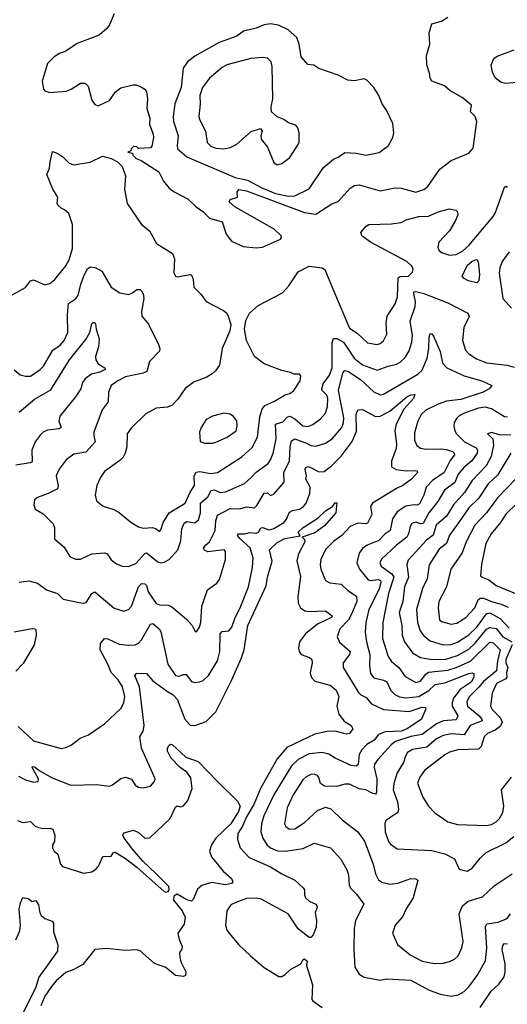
# Model space of a CAD drawing. Extents: x 1921360 to 2014538, y 768294 to 907744.
# Tile 263 of 412: x 1981739 to 1984763, y 832214 to 838326. Entities that reach past the tile are written whole.
import ezdxf

# ---------------------------------------------------------------- set-up
doc = ezdxf.new("R2010")
doc.units = 0

msp = doc.modelspace()

# ---------------------------------------------------------------- linework, layer by layer
at = {"layer": '0CON10XD'}
for points in [[(1982325, 838362.5), (1982295.9, 838294.1), (1982279.3, 838270.7), (1982230.7, 838229.3), (1982095, 838178.8), (1982025, 838130), (1981985, 838116.2), (1981953.3, 838095), (1981911.2, 838055), (1981878.8, 837945), (1981886.2, 837895), (1981895, 837884), (1981925.8, 837874.2), (1982027, 837883), (1982057.5, 837895), (1982115, 837933.3), (1982145, 837933.3), (1982163.9, 837913.9), (1982185, 837827.5), (1982205, 837800), (1982225, 837792), (1982295, 837824.2), (1982332.5, 837877.5), (1982365, 837903.8), (1982442, 837922), (1982461.2, 837921.2), (1982495, 837908), (1982514.2, 837894.2), (1982525, 837877.5), (1982530.8, 837835), (1982528.1, 837775), (1982545.4, 837715.4), (1982543.6, 837675), (1982566.4, 837615), (1982568.2, 837595), (1982558.3, 837541.7), (1982550, 837530), (1982475, 837527.5), (1982465, 837536.2), (1982445, 837540), (1982430, 837525), (1982428.3, 837511.7), (1982410, 837505), (1982438.3, 837498.3), (1982440, 837485), (1982460, 837465), (1982491.4, 837451.4), (1982601.5, 837381.5), (1982630.8, 837325), (1982665, 837281.4), (1982697.2, 837257.2), (1982783, 837213), (1982833.8, 837165), (1982875.5, 837135.5), (1982915, 837094.2), (1982995, 837071.2), (1983020, 836995), (1983052.4, 836952.4), (1983125, 836917.5), (1983205, 836910.6)], [(1983205, 836910.6), (1983245, 836914.4), (1983355.5, 836964.5), (1983362.5, 836975), (1983360, 836985), (1983316.1, 837026.1), (1983073.8, 837165), (1983037.5, 837195), (1983045, 837210), (1983090, 837225), (1983087.5, 837255), (1983098.3, 837271.7), (1983146.2, 837265), (1983505, 837128.8), (1983575, 837119.1), (1983675, 837184), (1983715, 837198.8), (1983788.6, 837281.4), (1983815, 837297.8), (1983845, 837300.5), (1983975, 837263.1), (1984065, 837283.3), (1984105, 837280.5), (1984195, 837256.7), (1984245, 837271.4), (1984269.4, 837290.6), (1984345, 837398), (1984415, 837452.5), (1984525, 837497.5), (1984552.1, 837527.9), (1984573.3, 837695), (1984564.4, 837725), (1984534.2, 837755), (1984541.2, 837795), (1984484, 837844), (1984407.7, 837887.7), (1984374.2, 837915), (1984295, 837944.3), (1984285, 837963.3), (1984281.5, 837995), (1984264.6, 838045.4), (1984261.5, 838105), (1984281.9, 838175), (1984278.1, 838245), (1984295, 838300), (1984355, 838316.2), (1984395, 838342)], [(1983405, 837230), (1983445, 837232.9), (1983533.6, 837276.4), (1983622.2, 837407.8), (1983685, 837460.8), (1983715, 837472.5), (1983755, 837501.9), (1983825, 837497.8), (1983885, 837484.4), (1983967.9, 837502.1), (1984026.2, 837545), (1984053.8, 837595), (1984059.2, 837625), (1984052.3, 837682.3), (1984014, 837765), (1983986.2, 837805), (1983965.8, 837855), (1983936, 837905), (1983891.7, 837951.7), (1983875, 837958.8), (1983815, 837946.7), (1983775, 837951.2), (1983713, 837983), (1983594.1, 838024.1), (1983562.5, 838045), (1983525, 838048.8), (1983483.5, 838095), (1983473.1, 838175), (1983458.1, 838215), (1983403, 838263), (1983343.1, 838293.1), (1983295, 838300), (1983255, 838295.4), (1983205.3, 838274.7), (1983126.2, 838255), (1983085, 838223.6), (1982975, 838183.8), (1982825, 838100.4), (1982779.2, 838065), (1982753.1, 838025), (1982739.5, 837905), (1982700.4, 837805), (1982689.6, 837725), (1982693.5, 837693.5), (1982721.5, 837605), (1982714.6, 837545), (1982717.7, 837525), (1982775.9, 837475), (1983075, 837347.2), (1983151, 837331), (1983235.4, 837285), (1983325, 837248), (1983405, 837230)], [(1984817.3, 837937.3), (1984755, 837930.8), (1984725.9, 837935.9), (1984688.8, 837965), (1984670.5, 838000.5), (1984663.8, 838045), (1984678.8, 838085), (1984699.7, 838100.3), (1984805, 838140)], [(1983335, 837426.2), (1983365, 837434), (1983415, 837471.4), (1983462.7, 837545), (1983471.2, 837565), (1983472.2, 837625), (1983464.2, 837655), (1983451.7, 837671.7), (1983406.1, 837686.1), (1983376.1, 837706.1), (1983335, 837722.5), (1983301.2, 837755), (1983298, 837785), (1983308.9, 837835), (1983304.4, 838035), (1983299.2, 838065), (1983275, 838087.5), (1983245, 838091.9), (1983172.5, 838085), (1983024.2, 838045.8), (1982995, 838029.5), (1982916.3, 837963.7), (1982872.1, 837905), (1982855.6, 837855), (1982857.8, 837805), (1982849.6, 837725), (1982855, 837702.5), (1982891.1, 837635), (1982902.2, 837565), (1982925, 837540.6), (1982955, 837527.8), (1983005.5, 837524.5), (1983045, 837532.9), (1983085.5, 837554.5), (1983175, 837631.4), (1983231.7, 837651.7), (1983242.5, 837635), (1983234.1, 837605.9), (1983236, 837585), (1983275.7, 837535), (1983315, 837440), (1983335, 837426.2)], [(1981692.4, 836617.6), (1981775, 836663.8), (1981805.7, 836704.3), (1981825, 836710.8), (1981895, 836681.5), (1981925, 836688.5), (1981956.7, 836713.3), (1982025, 836799.2), (1982045, 836836.2), (1982066.5, 836905), (1982065.5, 837055), (1982043.4, 837123.4), (1982016.9, 837146.9), (1981995, 837155.6), (1981974.2, 837175), (1981970, 837185), (1981974.3, 837225), (1981944.1, 837274.1), (1981907.5, 837365), (1981924.3, 837405), (1981926.5, 837445), (1981942.5, 837507.5), (1981975, 837496.7), (1982005.9, 837475.9), (1982046.2, 837436.2), (1982074.6, 837424.6), (1982175, 837441.5), (1982251.5, 837478.5), (1982305, 837464), (1982344.2, 837445), (1982374.6, 837415), (1982395, 837357.5), (1982388.9, 837275), (1982404.5, 837184.5), (1982494.3, 837055), (1982544.2, 837015), (1982587.3, 836937.3), (1982686.2, 836875), (1982698.8, 836841.2), (1982694.5, 836755), (1982704.2, 836735), (1982715, 836730.6), (1982795, 836743.8), (1982805, 836740), (1982814.2, 836715), (1982818, 836665), (1982862.4, 836622.4), (1982895, 836576.7), (1983002, 836522), (1983022.5, 836505), (1983032.5, 836485), (1983047.5, 836435), (1983042.5, 836395), (1982993.8, 836285), (1982977.3, 836182.7), (1982954.1, 836145.9), (1982933, 836127), (1982895, 836105.8), (1982820.7, 836079.3), (1982765, 836037.5), (1982719.8, 835970.2), (1982685, 835933.1), (1982655, 835921.1), (1982585.5, 835914.5), (1982521.1, 835878.9), (1982430.2, 835789.8), (1982404.2, 835755), (1982403.1, 835675), (1982393.5, 835635), (1982380.2, 835609.8), (1982360.5, 835589.5), (1982265, 835522), (1982240, 835485), (1982217.5, 835435), (1982207.5, 835375), (1982215, 835340), (1982255.8, 835305.8), (1982322.5, 835285), (1982355, 835268), (1982427.6, 835207.6), (1982475, 835177.5), (1982505, 835170), (1982563.2, 835173.2), (1982585.9, 835165.9), (1982605, 835150), (1982615, 835160), (1982627.5, 835205), (1982666.4, 835265), (1982765.3, 835325), (1982795.5, 835394.5), (1982823.3, 835435), (1982821.1, 835495), (1982832.2, 835517.8), (1982855, 835522.4), (1982925, 835508.8), (1982965, 835516.5), (1983116.7, 835613.3), (1983180.1, 835669.9), (1983212.8, 835735), (1983229, 835861), (1983241.7, 835908.3), (1983258.5, 835931.5), (1983315, 835956.5), (1983385, 835998.6), (1983415, 836005.8), (1983440, 836025), (1983477.5, 836085), (1983482, 836115), (1983475, 836126.7), (1983440, 836125), (1983417.3, 836137.3), (1983365, 836148.6), (1983255, 836190), (1983194.3, 836235), (1983146, 836335), (1983133.8, 836405), (1983140.3, 836459.7), (1983164.3, 836505), (1983218.7, 836551.3), (1983368.8, 836631.2), (1983408.8, 836675), (1983465, 836762), (1983533.9, 836796.1), (1983615, 836785.7), (1983631.2, 836775), (1983690.7, 836630.7), (1983785, 836412.5), (1983830.9, 836380.9), (1983895, 836320.6), (1983955, 836311.1), (1983975, 836316.9), (1983995, 836332.5), (1984015.6, 836375), (1984012.1, 836445), (1984018.5, 836485), (1984067, 836563), (1984081.1, 836605), (1984085.5, 836724.5), (1984097.8, 836732.2), (1984150, 836735), (1984175, 836760), (1984180, 836775), (1984172.5, 836795), (1984139.2, 836825), (1983914.9, 836944.9), (1983860, 836985), (1983854.5, 837005), (1983887.5, 837045), (1983905, 837054.4), (1984045, 837058.2), (1984105, 837068.2), (1984135, 837084.6), (1984214.7, 837105.3), (1984275, 837107.5), (1984335, 837134.6), (1984405, 837151.4), (1984444.2, 837144.2), (1984454, 837134), (1984455.8, 837115.8), (1984440, 837075), (1984404.7, 837015.3), (1984338.1, 836945), (1984331.9, 836915), (1984338.6, 836895), (1984355, 836880.6), (1984405, 836865.6), (1984445, 836868.8), (1984485, 836889.1), (1984523.8, 836925), (1984675.9, 837104.1), (1984690.3, 837129.7), (1984745, 837286.7), (1984755, 837293.8), (1984765, 837286.2)], [(1984775, 836885.4), (1984731.1, 836825), (1984716.7, 836785), (1984712.7, 836752.7), (1984735.3, 836595.3), (1984788.8, 836535)], [(1981705, 836152.9), (1981741.7, 836121.7), (1981775, 836112.9), (1981805, 836114.4), (1981865, 836154.5), (1981885.5, 836175), (1981944.8, 836275.2), (1981988.8, 836305), (1982015, 836335.6), (1982037.3, 836385), (1982034.1, 836495), (1982041.9, 836565), (1982085, 836593.5), (1982101.8, 836615), (1982116.9, 836685), (1982140.4, 836745), (1982159.4, 836780.6), (1982175, 836791.6), (1982207.2, 836787.2), (1982248.8, 836765), (1982306.9, 836666.9), (1982360.7, 836630.7), (1982415, 836621.5), (1982435, 836627.8), (1982465, 836652), (1982485, 836650.9), (1982495, 836642.3), (1982504.7, 836625), (1982509.5, 836595), (1982494.4, 836515), (1982495.9, 836485.9), (1982537, 836437), (1982599.8, 836309.8), (1982607.8, 836285), (1982605, 836268.8), (1982544.5, 836205), (1982526.8, 836143.2), (1982505, 836132.9), (1982395, 836110.3), (1982346.5, 836085), (1982305.3, 836054.7), (1982289.1, 836015), (1982287.9, 835955), (1982249.4, 835905), (1982199.4, 835765), (1982197.8, 835745), (1982207.1, 835705), (1982148.2, 835641.8), (1982075, 835630), (1982027.1, 835595), (1981984, 835536), (1981964.4, 835495), (1981976.4, 835433.6), (1981972.5, 835415), (1981915, 835384.5), (1981848.8, 835361.2), (1981831.2, 835345), (1981825.6, 835315), (1981835, 835288), (1981885, 835260), (1981946.2, 835196.2), (1981954.4, 835175), (1981955, 835103.3), (1982015, 835052.5), (1982049.4, 834995), (1982085, 834977.9), (1982115, 834977.5), (1982185, 835010.6), (1982265, 835017.9), (1982281.2, 835011.2), (1982305, 834974.2), (1982338.8, 834948.8), (1982375, 834933.6), (1982413, 834933), (1982459.1, 834950.9), (1982515, 835013.6), (1982525, 835017.7), (1982595, 834960.8), (1982615, 834955.4), (1982635, 834958.8), (1982664.7, 834975.3), (1982719.4, 835035), (1982738.2, 835091.8), (1982744.7, 835165), (1982758.1, 835201.9), (1982775, 835210.8), (1982825, 835203.6), (1982847.6, 835222.4), (1982860.8, 835265), (1982859.4, 835325), (1982905, 835365.4), (1982925.3, 835404.7), (1982945, 835407.5), (1982985, 835390.5), (1983014.8, 835395.2), (1983133, 835447), (1983173.8, 835485), (1983205, 835517.7), (1983278.8, 835571.2), (1983295.3, 835595), (1983310.9, 835635), (1983330, 835725), (1983325.6, 835815), (1983369.9, 835830.1), (1983399.1, 835860.9), (1983415, 835864.7), (1983445, 835849.2), (1983495, 835805.4), (1983525, 835801.5), (1983556.4, 835813.6), (1983605, 835848.8), (1983635, 835883.1), (1983648.8, 835925), (1983649.8, 835975), (1983644.6, 835995), (1983615.5, 836025), (1983613.2, 836035), (1983620.5, 836065), (1983660.6, 836119.4), (1983676, 836165), (1983677.6, 836322.4), (1983685, 836347.5), (1983705, 836347.3), (1983746.9, 836325), (1983813.3, 836225), (1983864.1, 836184.1), (1983955, 836151.3), (1984024.2, 836175), (1984075, 836187.1), (1984099.1, 836200.9), (1984129.9, 836230.1), (1984155, 836270), (1984170.9, 836325), (1984174.7, 836365.3), (1984160.9, 836455), (1984191.7, 836545), (1984192.7, 836575), (1984182.9, 836627.1), (1984184, 836636), (1984195, 836639.8), (1984245, 836627.3), (1984395, 836568.2), (1984517.8, 836505), (1984526.2, 836483.8), (1984494.3, 836415), (1984485.7, 836335), (1984504.6, 836274.6), (1984525, 836253.1), (1984571.5, 836221.5), (1984635, 836195.3), (1984762.6, 836182.6), (1984805, 836168.8)], [(1984575, 836693.1), (1984522, 836705), (1984495, 836719.8), (1984482.9, 836735), (1984515, 836800.4), (1984545, 836827.1), (1984575, 836838), (1984583, 836823), (1984591.6, 836745), (1984586, 836705), (1984575, 836693.1)], [(1981735, 835889.6), (1981829.9, 835970.1), (1981931.5, 836028.5), (1982047.7, 836215), (1982148.3, 836341.7), (1982173.3, 836385), (1982185, 836437.5), (1982195, 836446), (1982205, 836446), (1982208.8, 836438.8), (1982212.9, 836405), (1982231.8, 836345), (1982226.9, 836295), (1982208.9, 836235), (1982210, 836215), (1982225, 836191.1), (1982266, 836165), (1982268, 836155), (1982235, 836137.8), (1982183.8, 836126.2), (1982145, 836096.7), (1982128.2, 836075), (1982117.1, 836035), (1982084.6, 835985), (1981986.7, 835865), (1981982.2, 835835), (1981995.5, 835794.5), (1981982.5, 835787.5), (1981912, 835778), (1981885, 835765.4), (1981865, 835747.3), (1981835, 835705.6), (1981813.8, 835655), (1981815, 835582.5), (1981802.5, 835575), (1981715, 835560.4)], [(1982867.9, 834685), (1982903.7, 834786.3), (1982960.7, 834829.3), (1982978.2, 834851.8), (1983014.6, 834974.6), (1983015.7, 835025), (1983007.5, 835035), (1982905, 835022.7), (1982885, 835032.5), (1982879.2, 835045), (1982891.4, 835065), (1982915.2, 835084.8), (1982950, 835155), (1982954.3, 835215.7), (1982965, 835250), (1983045, 835292), (1983105, 835290), (1983145, 835302.1), (1983195, 835295.5), (1983210.2, 835309.8), (1983255, 835388.1), (1983275, 835388.6), (1983295, 835373.8), (1983315, 835380.8), (1983378.6, 835455), (1983376.5, 835515), (1983411.9, 835588.1), (1983415.7, 835675), (1983425, 835711.1), (1983446.1, 835723.9), (1983517.6, 835697.6), (1983545, 835684), (1983575, 835680), (1983635, 835697.9), (1983677.5, 835725), (1983735.9, 835795), (1983746.8, 835823.2), (1983750, 835855), (1983717, 836025), (1983743.9, 836135), (1983755, 836148.9), (1983775, 836143.6), (1983852.5, 836092.5), (1983935, 836016.1), (1983975, 835998.2), (1983995, 836002.7), (1984207.3, 836125), (1984235, 836150.8), (1984266.2, 836225), (1984276.8, 836285), (1984277.5, 836355), (1984285, 836378), (1984295, 836375.8), (1984305, 836361.2), (1984346.2, 836266.2), (1984360.8, 836195), (1984387.3, 836165), (1984495, 836115.8), (1984606, 836085), (1984666.7, 836055), (1984651.2, 836035), (1984613.8, 836015), (1984475, 835969.2), (1984385, 835957.6), (1984335, 835940.2), (1984257.1, 835902.9), (1984228.2, 835875), (1984207.3, 835835), (1984187.2, 835762.8), (1984186.9, 835716.9), (1984202.5, 835682.5), (1984225, 835667.5), (1984259.4, 835659.4), (1984355, 835662.8), (1984385, 835658.2), (1984423.1, 835645), (1984433.6, 835635), (1984434.6, 835625), (1984409.4, 835590.6), (1984371, 835515), (1984299.6, 835465), (1984259.6, 835425), (1984245.2, 835374.8), (1984218.4, 835321.6), (1984205, 835313.8), (1984185.2, 835314.8), (1984132.9, 835307.1), (1984079.6, 835270.4), (1984051.3, 835228.7), (1984037.1, 835155), (1984006, 835134), (1983966.6, 835093.4), (1983894.8, 835065.2), (1983865, 835043.6), (1983844.5, 835015), (1983830.8, 834955), (1983846.9, 834915), (1983900, 834850), (1983915, 834844.7), (1983965, 834851.4), (1983976.1, 834846.1), (1983979.3, 834835), (1983968.5, 834791.5), (1983903.9, 834665), (1983884.6, 834585), (1983881.8, 834525), (1983889.1, 834465), (1983910.9, 834385), (1983907.4, 834315), (1983915, 834267.1), (1983935, 834240.8), (1983995, 834226.3), (1984015, 834215.3), (1984041.4, 834161.4), (1984065, 834137.9), (1984095, 834123.4), (1984135, 834115.8), (1984215, 834126), (1984277.4, 834162.6), (1984315, 834199.6), (1984375, 834210.6), (1984525, 834268.1), (1984545, 834272.5), (1984555, 834268.6), (1984555.4, 834245), (1984538.1, 834215), (1984471.6, 834168.4), (1984428.5, 834115), (1984420.2, 834085), (1984421.4, 834065), (1984456.2, 834005), (1984445, 833979.6), (1984365, 833973.9), (1984325, 833955.6), (1984235, 833888.8), (1984165, 833877.6), (1984070, 833845), (1984043.9, 833826.1), (1983959.2, 833735), (1983939.7, 833705), (1983936.5, 833685), (1983954.4, 833614.4), (1983951.5, 833528.5), (1983945, 833518.5), (1983924.6, 833525), (1983885, 833546.4), (1983845, 833552.9), (1983785, 833580.7), (1983755, 833580), (1983705, 833565.5), (1983628.3, 833568.3), (1983604.7, 833584.7), (1983595, 833622), (1983585.3, 833635.3), (1983565, 833643.2), (1983545, 833641.8), (1983515, 833627.3), (1983495, 833608.8), (1983435.4, 833515), (1983396.7, 833435), (1983381.1, 833335), (1983388.5, 833318.5), (1983412.1, 833302.1), (1983445, 833303.9), (1983505, 833342), (1983585, 833417.8), (1983635, 833437.1), (1983668.6, 833428.6), (1983739.1, 833359.1), (1983835, 833285.5), (1983877.7, 833227.7), (1983930.9, 833085), (1983944.7, 833024.7), (1983965, 832987.1), (1983985, 832972.1), (1984035, 832960), (1984085, 832967.2), (1984165, 832994.7), (1984193.8, 832993.8), (1984208.6, 832985), (1984179.4, 832875), (1984135, 832807.1), (1984112.4, 832757.6), (1984067.5, 832705), (1984052, 832655), (1984081.2, 832585), (1984161.5, 832521.5), (1984235, 832483.1), (1984311.7, 832468.3), (1984365, 832470), (1984405, 832479.4), (1984435.4, 832494.6), (1984459.2, 832515), (1984481.5, 832565), (1984490, 832605), (1984464.4, 832775), (1984484.5, 832825), (1984521.2, 832855), (1984608.5, 832881.5), (1984681.1, 832948.9), (1984793.3, 833025)], [(1981729.7, 833939.7), (1981825, 833850.8), (1981995, 833802.7), (1982025, 833808.2), (1982059.2, 833825), (1982113.8, 833866.2), (1982165, 833886.9), (1982264.1, 833955.9), (1982365, 834051.4), (1982385, 834086.2), (1982391.3, 834125), (1982375.2, 834185), (1982349, 834229), (1982305.5, 834275), (1982285.5, 834325), (1982236.7, 834415), (1982240.7, 834455), (1982265, 834484.5), (1982285, 834482.9), (1982355, 834449.6), (1982415, 834442.7), (1982455, 834445.5), (1982474.7, 834455.3), (1982493.6, 834476.4), (1982549.2, 834575), (1982565, 834577.8), (1982604.5, 834545), (1982615, 834527.5), (1982658.2, 834325), (1982705.9, 834255.9), (1982725, 834251.3), (1982755, 834262.3), (1982772.1, 834262.1), (1982805, 834218.1), (1982825, 834212.2), (1982855, 834215.7), (1982876, 834225), (1982910, 834255), (1982965, 834347.5), (1982979.5, 834405), (1982982.1, 834515), (1982995, 834527.8), (1983035, 834532.5), (1983054.5, 834555), (1983074.6, 834615), (1983106.7, 834675), (1983158.2, 834805), (1983183.2, 834925), (1983186.6, 834986.6), (1983167.3, 835047.3), (1983103.4, 835105), (1983090.5, 835125), (1983095, 835134), (1983135, 835135.2), (1983165, 835143.5), (1983205, 835138), (1983219.1, 835145), (1983235, 835171.1), (1983245, 835173.8), (1983285, 835159.5), (1983315, 835167.4), (1983378, 835205), (1983394.1, 835225), (1983411.2, 835268.8), (1983430.3, 835279.7), (1983475, 835288.2), (1983500, 835305), (1983515, 835325.7), (1983538.4, 835385), (1983540, 835425), (1983513.9, 835475), (1983518, 835495), (1983510, 835535), (1983513.1, 835546.9), (1983525, 835552.2), (1983545, 835547.3), (1983595, 835519.7), (1983628, 835522), (1983672.6, 835557.4), (1983732.1, 835617.9), (1983801, 835709), (1983827.8, 835772.2), (1983826.2, 835875), (1983835.7, 835904.3), (1983865, 835905.7), (1983945, 835864), (1983975, 835865.3), (1984035, 835895.3), (1984139.4, 835985), (1984165, 835997.3), (1984188.8, 835998.8), (1984180.6, 835975), (1984121.5, 835908.5), (1984073, 835815), (1984065.7, 835775), (1984076.5, 835693.5), (1984073.5, 835665), (1984044.1, 835585), (1984045, 835551.4), (1984074.2, 835534.2), (1984135, 835525.9), (1984195, 835527.1), (1984203.3, 835525), (1984206, 835515), (1984168.7, 835475), (1984115, 835435.5), (1984075, 835416.9), (1983927.5, 835325), (1983914.3, 835305), (1983922.7, 835255), (1983895, 835201.4), (1983885, 835196.7), (1983835, 835200.4), (1983788.8, 835181.2), (1983737.5, 835125), (1983685, 835087.3), (1983635, 835036.9), (1983606.4, 834975), (1983601.8, 834945), (1983606.3, 834916.3), (1983634.6, 834844.6), (1983661.6, 834831.6), (1983731.8, 834821.8), (1983773, 834783), (1983827, 834747), (1983830.1, 834715), (1983795, 834632.1)], [(1982885, 835696.7), (1982935, 835698), (1982955, 835704.3), (1983025, 835734.5), (1983080.9, 835775), (1983088.5, 835805), (1983085.4, 835835.4), (1983065, 835864), (1983045, 835877.5), (1983005, 835884.4), (1982934, 835866), (1982896.2, 835843.8), (1982863.8, 835795), (1982853.3, 835765), (1982857, 835707), (1982885, 835696.7)], [(1984765, 835859.2), (1984745, 835860.4), (1984665, 835910), (1984625, 835921.4), (1984584.6, 835914.6), (1984500.8, 835885), (1984465, 835866.9), (1984448.7, 835851.3), (1984434.4, 835825), (1984431.9, 835805), (1984437.3, 835775), (1984447.9, 835755), (1984496.9, 835705), (1984569.3, 835669.3), (1984578.1, 835655), (1984575.7, 835635), (1984542.2, 835587.8), (1984493.4, 835546.6), (1984458.6, 835505), (1984437.2, 835452.8), (1984374.6, 835405), (1984331.4, 835335), (1984276.1, 835265), (1984240.3, 835199.7), (1984225, 835197.1), (1984195, 835206.8), (1984171.8, 835198.2), (1984160, 835180), (1984150.5, 835135), (1984140, 835115), (1984075, 835065.3), (1983983.4, 834976.6), (1983972.3, 834955), (1983981.5, 834935), (1984047.2, 834887.2), (1984059.4, 834865), (1984025.2, 834765.2), (1983990.3, 834585), (1983989.7, 834485), (1984024.4, 834374.4), (1984045, 834342.5), (1984090.8, 834305), (1984129.2, 834249.2), (1984195, 834211.1), (1984225, 834221.2), (1984256.8, 834263.2), (1984275, 834276), (1984395, 834288.8), (1984445, 834304.2), (1984535.3, 834344.7), (1984655, 834463.2), (1984675, 834458.6), (1984718.4, 834415), (1984702, 834345), (1984696.2, 834285), (1984615, 834218.8), (1984587.5, 834182.5), (1984529.4, 834125), (1984512.7, 834095), (1984515.8, 834065), (1984588.6, 834005), (1984606.2, 833985), (1984607.5, 833975), (1984531.8, 833945), (1984495, 833887.8), (1984416.7, 833893.3), (1984365, 833882.4), (1984325, 833863.1), (1984265, 833810.6), (1984175, 833796.7), (1984145, 833776.7), (1984131.2, 833755), (1984118.9, 833715), (1984079.5, 833650.5), (1984059.3, 833585), (1984055.5, 833545), (1984081.2, 833471.2)], [(1984785, 835747.6), (1984715, 835750), (1984665, 835764.2), (1984640, 835755), (1984672.9, 835725), (1984677.3, 835685), (1984662.1, 835615), (1984632.1, 835557.9), (1984545, 835465.4), (1984497.8, 835392.2), (1984430.3, 835315), (1984385.5, 835244.5), (1984321.9, 835188.1), (1984304.2, 835125.8), (1984261.1, 835095), (1984147.9, 834972.1), (1984140.4, 834945), (1984151, 834865), (1984126.5, 834805), (1984115.4, 834714.6), (1984093.3, 834646.7), (1984108.6, 834565), (1984110.8, 834505), (1984125.2, 834465.2), (1984175, 834396.4), (1984225, 834367.3), (1984285, 834357.5), (1984375, 834355.2), (1984455, 834379.6), (1984525, 834419.8), (1984563.8, 834456.2), (1984635, 834542.2), (1984655, 834553.2), (1984695, 834547.4), (1984735, 834495.2), (1984790.7, 834465)], [(1984785, 835635.4), (1984701.7, 835498.3), (1984644.2, 835445), (1984584.1, 835355), (1984525, 835295.9), (1984475.2, 835224.8), (1984404.1, 835125.9), (1984386, 835074), (1984339.6, 835040.4), (1984277.8, 834942.2), (1984265.9, 834855), (1984236.1, 834795), (1984200.9, 834665), (1984206.4, 834585), (1984223, 834533), (1984243.4, 834503.4), (1984285, 834470.3), (1984365, 834445.2), (1984415, 834447.5), (1984455, 834463.3), (1984525, 834507.8), (1984574.4, 834555), (1984635, 834639.2), (1984655, 834645.2), (1984719.4, 834609.4), (1984775, 834549)], [(1984815, 835473.8), (1984702.1, 835357.9), (1984635, 835265.4), (1984562.3, 835187.7), (1984508.2, 835085), (1984482.3, 835017.7), (1984412.1, 834915), (1984386.7, 834805), (1984338.1, 834715), (1984334.7, 834675), (1984341.7, 834601.7), (1984355, 834590), (1984415, 834574.6), (1984449.1, 834580.9), (1984505, 834616.5), (1984561.1, 834675), (1984583.3, 834725), (1984595, 834735.3), (1984615, 834734.8), (1984665, 834713.8), (1984725, 834698.7), (1984768.9, 834678.9)], [(1981731.2, 833631.2), (1981775, 833608.5), (1981825, 833593.3), (1981852.3, 833597.7), (1981855.8, 833614.2), (1981816.7, 833685), (1981820, 833690), (1981835, 833685.5), (1981858.6, 833665), (1981940, 833620), (1982055, 833574.3), (1982215, 833578.8), (1982295, 833568.8), (1982315, 833576.2), (1982365, 833616), (1982395, 833624), (1982432.3, 833612.3), (1982454, 833575), (1982475, 833562.9), (1982505, 833557.5), (1982550.5, 833569.5), (1982573.3, 833595), (1982578, 833615), (1982494.6, 833805), (1982483.3, 833875), (1982505, 833910), (1982510, 833945), (1982480.7, 834185), (1982453.7, 834256.3), (1982465, 834269.4), (1982525, 834267.5), (1982565, 834221.5), (1982655, 834156.7), (1982690.4, 834135), (1982715, 834108.1), (1982763.6, 833983.6), (1982795, 833947.5), (1982825.6, 833944.4), (1982895, 833970.9), (1982955, 834030.9), (1983053.2, 834225), (1983115, 834365.7), (1983130.2, 834415), (1983154.4, 834565), (1983268.4, 834811.6), (1983276.3, 834865), (1983304.8, 834965), (1983288.9, 835035), (1983335, 835080.5), (1983384.1, 835105.9), (1983477.5, 835122.5), (1983466.7, 835145), (1983496.2, 835175), (1983587.8, 835232.2), (1983635, 835278.1), (1983678.8, 835305), (1983695, 835327.5), (1983706.4, 835326.4), (1983700, 835265), (1983629.6, 835185), (1983568.3, 835141.7), (1983490, 835115), (1983505, 835098.8), (1983507.9, 835085), (1983468.7, 835011.3), (1983457.3, 834967.3), (1983481, 834871), (1983463.1, 834745), (1983466.2, 834705), (1983481.1, 834675), (1983506.9, 834656.9), (1983532.7, 834652.7), (1983635, 834656), (1983675.8, 834625), (1983672, 834615), (1983584.9, 834575.1), (1983512.2, 834515), (1983474.6, 834465), (1983468.5, 834425), (1983472.5, 834405), (1983485, 834385.8), (1983536.2, 834366.2), (1983550, 834355), (1983553.5, 834335), (1983541.3, 834271.3), (1983545.7, 834245), (1983569.7, 834219.7), (1983665, 834196.2), (1983702.3, 834165), (1983717.9, 834125), (1983706.2, 834065), (1983717.3, 834015), (1983751.5, 833971.5), (1983795, 833944.4), (1983805, 833923.8), (1983785, 833896.2), (1983765, 833890.3), (1983695, 833909.7), (1983645, 833908.2), (1983568.3, 833891.7), (1983395, 833807.5), (1983335, 833737.9), (1983233.1, 833555), (1983190.5, 833455), (1983145, 833377.3), (1983120.5, 833319.5), (1983091.1, 833275), (1983089.7, 833239.7), (1983106.7, 833185), (1983161.4, 833125), (1983295, 833068.4), (1983365, 833024.6), (1983446, 832985), (1983497.3, 832937.3), (1983504.3, 832925), (1983504.3, 832894.3), (1983512, 832875), (1983535, 832854.2), (1983575, 832835.8), (1983582, 832825), (1983584, 832815), (1983570.8, 832785), (1983579.4, 832735), (1983577.3, 832692.7), (1983558.8, 832645), (1983545, 832630), (1983535, 832628.8), (1983465, 832683.3), (1983404.4, 832775), (1983236.2, 832866.2), (1983205, 832873.6), (1983145, 832871.8), (1983088.9, 832851.1), (1983047.2, 832832.8), (1983023.1, 832795), (1983015.6, 832705), (1983023.3, 832675), (1983037.8, 832655), (1983095.3, 832585), (1983170.4, 832515), (1983255, 832443.1), (1983345, 832388), (1983363.8, 832386.2), (1983385, 832398.8), (1983418.6, 832431.4), (1983482.5, 832465), (1983495, 832490), (1983506.1, 832496.1), (1983521.7, 832481.7), (1983517.5, 832455), (1983554.2, 832335), (1983551.2, 832245), (1983556.7, 832235), (1983615.7, 832195)], [(1984824.8, 835325.2), (1984755, 835256.4), (1984721.3, 835205), (1984663.9, 835135), (1984630.8, 835075), (1984603.5, 834945), (1984596.2, 834875), (1984606.7, 834865), (1984648.5, 834848.5), (1984694.1, 834814.1), (1984815, 834764.7)], [(1981734.6, 834835.4), (1981795, 834842.2), (1981849.3, 834829.3), (1981905, 834787.1), (1981973.8, 834765), (1982008.3, 834728.3), (1982107.9, 834707.9), (1982135, 834704.3), (1982150.9, 834709.1), (1982185, 834764.4), (1982205, 834775.7), (1982325, 834672.5), (1982385, 834655.7), (1982414.4, 834665.6), (1982432.9, 834685), (1982475.3, 834805), (1982494.5, 834825.5), (1982513.8, 834825), (1982525.3, 834815), (1982536, 834775), (1982585, 834702.1), (1982605, 834693.2), (1982661.5, 834691.5), (1982681.4, 834681.4), (1982775, 834602.5), (1982807.5, 834565), (1982825, 834532.5), (1982835, 834527.5), (1982854.2, 834555), (1982861.1, 834585), (1982867.9, 834685)], [(1983795, 834632.1), (1983778.9, 834601.1), (1983723.9, 834545), (1983708.5, 834495), (1983722.3, 834462.3), (1983788.5, 834405), (1983784.5, 834385), (1983745.5, 834335), (1983744.6, 834305), (1983839.5, 834149.5), (1983855, 834134.5), (1983888, 834118), (1983920.2, 834080.2), (1983995, 834043.8), (1984155, 834032.7), (1984235, 834059.1), (1984256.3, 834056.3), (1984258.3, 834048.3), (1984230, 833985), (1984141.8, 833925), (1984105, 833909.2), (1984005, 833905.6), (1983965, 833889.7), (1983936.9, 833853.1), (1983892.3, 833827.7), (1983861.5, 833795), (1983845.3, 833765), (1983837.6, 833702.4), (1983825, 833693.3), (1983795, 833697.3), (1983695, 833741.5), (1983656.9, 833766.9), (1983615, 833778.1), (1983535, 833769.5), (1983465, 833734.7), (1983424.8, 833695.2), (1983314.7, 833515), (1983253.8, 833385), (1983238.8, 833335), (1983234.7, 833285), (1983246.3, 833246.3), (1983272.7, 833202.7), (1983294.8, 833184.8), (1983336.7, 833166.7), (1983385, 833164.7), (1983497.9, 833182.1), (1983565, 833215.6), (1983666.2, 833185), (1983730, 833115), (1983768.1, 833048.1), (1983777.1, 833017.1), (1983781.8, 832955), (1983791.5, 832935), (1983828.5, 832898.5), (1983874, 832835), (1983820.5, 832735), (1983813.6, 832686.4), (1983811.1, 832555), (1983818.1, 832445), (1983845, 832401.4), (1983875, 832383.3), (1983973.8, 832363.8), (1984015, 832371.5), (1984165, 832364.6), (1984275, 832304.6), (1984346.9, 832276.9), (1984415, 832264.6), (1984457.7, 832272.3), (1984495.9, 832294.1), (1984525, 832323.3), (1984577, 832393), (1984628.8, 832485), (1984636.3, 832563.7), (1984627.5, 832697.5), (1984635.4, 832714.6), (1984706.3, 832723.7), (1984762.7, 832747.3), (1984782.7, 832775)], [(1981705, 834526.5), (1981815, 834546.9), (1981833.3, 834545), (1981838.9, 834538.9), (1981841.5, 834505), (1981829.1, 834445), (1981759.1, 834330.9), (1981715, 834282.9)], [(1984793.8, 834445), (1984754.6, 834355), (1984754.8, 834335), (1984765.6, 834305), (1984759.1, 834275), (1984760.8, 834245), (1984754.5, 834235), (1984696.8, 834205), (1984669.1, 834145), (1984658.2, 834065), (1984669.1, 834045), (1984719.1, 833995), (1984731.2, 833965), (1984720, 833940), (1984687, 833917), (1984640, 833895), (1984619.5, 833875), (1984600.9, 833815), (1984585, 833797.9), (1984456, 833794), (1984405, 833780), (1984375, 833763.1), (1984249.6, 833665), (1984219.6, 833625), (1984207, 833587), (1984239.3, 833499.3), (1984274.4, 833445), (1984313.3, 833403.3), (1984395, 833347.8), (1984455, 833329.5), (1984635, 833324.5)], [(1982584.1, 833024.1), (1982502.9, 833102.9), (1982440.7, 833175), (1982386.7, 833245), (1982379.2, 833265), (1982385, 833278.8), (1982445, 833294.4), (1982475, 833280.9), (1982515, 833246.7), (1982545, 833248.5), (1982672.8, 833367.2), (1982705, 833437.5), (1982715, 833446), (1982735, 833440), (1982755, 833445.4), (1982781.1, 833478.9), (1982808, 833555), (1982799.6, 833619.6), (1982776, 833656), (1982733.2, 833685), (1982675.7, 833745), (1982654.4, 833785), (1982655.7, 833805), (1982665, 833822), (1982675, 833830), (1982685, 833828), (1982768.5, 833748.5), (1982845, 833721.3), (1982965, 833596.8), (1983089.8, 833475), (1983105.9, 833445), (1983095, 833410.8), (1983047.8, 833335), (1982954.7, 833245), (1982928.7, 833205), (1982915.4, 833165), (1982929.3, 833129.3), (1983000.4, 833040.4), (1983052.5, 832995), (1983061.2, 832975), (1983052.5, 832965), (1983015, 832955.6), (1982928.8, 832971.2), (1982868.2, 832951.8), (1982841.2, 832928.8), (1982815.5, 832865), (1982805, 832854.6), (1982775, 832862.6), (1982715, 832898.5), (1982694.1, 832885.9), (1982691.7, 832861.7), (1982746.9, 832795), (1982765.4, 832755), (1982757.8, 832712.2), (1982720, 832655), (1982727.7, 832617.7), (1982746.8, 832573.2), (1982745, 832557.5), (1982728.8, 832535), (1982732.5, 832507.5), (1982737.9, 832477.9), (1982770, 832415), (1982766.1, 832393.9), (1982755, 832386.7), (1982705, 832394.2), (1982645, 832442.5), (1982575, 832466.7), (1982485, 832546.5), (1982465, 832551.5), (1982392.4, 832547.6), (1982279.8, 832559.8), (1982205, 832555.5), (1982129.5, 832460.5), (1982075, 832430), (1982025, 832412.2), (1981965, 832360), (1981934.8, 832325.2), (1981895, 832264.5), (1981868.8, 832205)], [(1984635, 833324.5), (1984665, 833330.9), (1984695, 833347.5), (1984715, 833367.1), (1984735.3, 833404.7), (1984741.5, 833445), (1984726.2, 833545), (1984788.2, 833625)], [(1984081.2, 833471.2), (1984088.1, 833425), (1984084.4, 833405), (1984010, 833355), (1984004.3, 833335.7), (1984004.6, 833285), (1984026.7, 833225), (1984038.6, 833208.6), (1984079.2, 833179.2), (1984295, 833169.4), (1984375, 833147.5), (1984435, 833118), (1984465, 833053.3), (1984515, 833040), (1984545, 833058.8), (1984595, 833121.4), (1984632.7, 833157.3), (1984755, 833217.7), (1984803.5, 833255)], [(1981725, 833355.6), (1981755, 833342.9), (1981805, 833350), (1981835, 833321.1), (1981855, 833310.9), (1981885, 833305.6), (1981925, 833308.6), (1981945, 833301.2), (1981957.5, 833265), (1981954.2, 833225.8), (1981942.9, 833205), (1981941.4, 833185), (1981952, 833165), (1981975.6, 833145.6), (1981991.4, 833085), (1982005, 833070), (1982135, 833029.2), (1982185, 833036), (1982213.3, 833055), (1982227.3, 833072.7), (1982255, 833131.2), (1982305, 833134), (1982318.8, 833155), (1982330.9, 833159.1), (1982395, 833119.8), (1982464.4, 833065), (1982635, 832913.9), (1982645, 832910.3), (1982659.8, 832915), (1982665.7, 832925), (1982663.4, 832945), (1982584.1, 833024.1)], [(1981715, 832614), (1981738.9, 832671.1), (1981743.2, 832705), (1981734.4, 832805), (1981742.5, 832845), (1981757, 832877), (1981791.7, 832871.7), (1981815, 832852.5), (1981838.3, 832858.3), (1981855, 832832.5), (1981863.1, 832783.1), (1981872, 832765), (1981895, 832746), (1981940.7, 832730.7), (1981947.3, 832717.3), (1981948.5, 832665), (1981975.9, 832584.1), (1981974, 832545), (1981857.5, 832382.5), (1981836.8, 832315), (1981762.1, 832167.9), (1981737.1, 832105)], [(1984594.6, 832195), (1984663.5, 832295), (1984710.2, 832339.8), (1984742.9, 832385), (1984750.3, 832415), (1984750.2, 832465), (1984730.6, 832555), (1984735, 832579.2), (1984745, 832592.2), (1984765, 832589.6)]]:
    msp.add_lwpolyline(points, dxfattribs=at)

doc.saveas('drawing.dxf')
